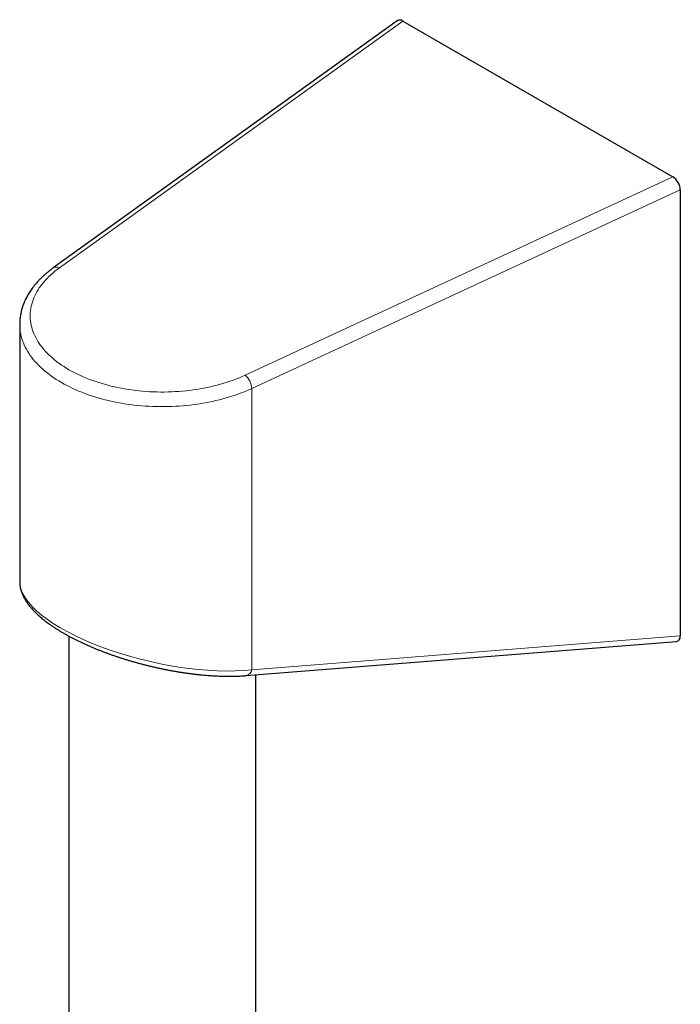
# Model space of a CAD drawing. Header units: millimetres. Extents: x 8 to 969, y 12 to 960.
# Tile 337 of 350: x 847 to 910, y 576 to 669. Entities that reach past the tile are written whole.
import ezdxf

# ---------------------------------------------------------------- set-up
doc = ezdxf.new("R2010")
doc.units = ezdxf.units.MM

msp = doc.modelspace()

# ---------------------------------------------------------------- linework, layer by layer
at = {"color": 7, "linetype": 'Continuous', "lineweight": 30}
for p, q in [((883.044, 669.391), (850.307, 645.866)), ((883.576, 669.359), (909.261, 654.532)), ((909.972, 653.305), (909.972, 610.866)), ((847.119, 640.507), (847.119, 640.51)), ((847.119, 640.507), (847.119, 616.005)), ((851.796, 610.841), (851.796, 376.579)), ((868.651, 607.079), (909.615, 610.334)), ((869.596, 376.701), (869.596, 607.154))]:
    msp.add_line(p, q, dxfattribs=at)
at = {"color": 252, "linetype": 'Continuous', "lineweight": 0}
for p, q in [((883.576, 669.359), (850.891, 645.87)), ((868.572, 635.663), (909.261, 654.532)), ((909.972, 653.305), (869.198, 634.396)), ((869.198, 634.396), (869.198, 607.626)), ((869.198, 607.626), (909.972, 610.866))]:
    msp.add_line(p, q, dxfattribs=at)
at = {"color": 252, "linetype": 'Continuous', "lineweight": 0, "flags": 128}
for points in [[(850.891, 645.87), (850.677, 645.712), (850.471, 645.551), (850.273, 645.387), (850.083, 645.219), (849.901, 645.049), (849.727, 644.875), (849.561, 644.699), (849.404, 644.521), (849.256, 644.34), (849.116, 644.156), (848.985, 643.971), (848.863, 643.783), (848.75, 643.594), (848.646, 643.403), (848.551, 643.21), (848.466, 643.016), (848.39, 642.821), (848.323, 642.624), (848.265, 642.427), (848.217, 642.228), (848.179, 642.029), (848.15, 641.83), (848.13, 641.63), (848.12, 641.43), (848.12, 641.229), (848.129, 641.029), (848.148, 640.829), (848.177, 640.629), (848.215, 640.43), (848.262, 640.232), (848.319, 640.034), (848.385, 639.838), (848.461, 639.642), (848.546, 639.448), (848.64, 639.255), (848.743, 639.064), (848.856, 638.875), (848.977, 638.687), (849.108, 638.502), (849.247, 638.318), (849.395, 638.137), (849.552, 637.958), (849.717, 637.782), (849.89, 637.608), (850.072, 637.438), (850.261, 637.27), (850.459, 637.106), (850.664, 636.944), (850.877, 636.786), (851.098, 636.631), (851.326, 636.48), (851.561, 636.333), (851.803, 636.189), (852.051, 636.05), (852.307, 635.914), (852.568, 635.783), (852.836, 635.655), (853.11, 635.532), (853.389, 635.414), (853.675, 635.3), (853.965, 635.19), (854.261, 635.085), (854.561, 634.985), (854.866, 634.89), (855.176, 634.8), (855.49, 634.714), (855.808, 634.634), (856.129, 634.558), (856.454, 634.488), (856.782, 634.423), (857.113, 634.364), (857.447, 634.309), (857.784, 634.26), (858.122, 634.217), (858.463, 634.178), (858.805, 634.145), (859.149, 634.118), (859.494, 634.096), (859.84, 634.08), (860.186, 634.069), (860.533, 634.064), (860.88, 634.064), (861.227, 634.069), (861.573, 634.081), (861.919, 634.097), (862.263, 634.12), (862.607, 634.147), (862.949, 634.181), (863.29, 634.219), (863.628, 634.263), (863.964, 634.313), (864.298, 634.367), (864.629, 634.427), (864.957, 634.493), (865.282, 634.563), (865.603, 634.639), (865.921, 634.719), (866.234, 634.805), (866.544, 634.896), (866.849, 634.991), (867.149, 635.092), (867.444, 635.197), (867.734, 635.307), (868.019, 635.421), (868.298, 635.54), (868.572, 635.663)], [(869.198, 634.396), (868.914, 634.268), (868.623, 634.144), (868.328, 634.025), (868.027, 633.91), (867.72, 633.8), (867.409, 633.694), (867.093, 633.594), (866.772, 633.498), (866.447, 633.407), (866.119, 633.322), (865.786, 633.241), (865.449, 633.165), (865.11, 633.095), (864.767, 633.03), (864.421, 632.97), (864.073, 632.916), (863.722, 632.866), (863.369, 632.823), (863.014, 632.784), (862.658, 632.751), (862.3, 632.724), (861.941, 632.702), (861.582, 632.686), (861.221, 632.675), (860.86, 632.67), (860.499, 632.67), (860.139, 632.676), (859.778, 632.687), (859.419, 632.704), (859.06, 632.726), (858.702, 632.754), (858.346, 632.787), (857.991, 632.826), (857.638, 632.87), (857.288, 632.92), (856.94, 632.975), (856.594, 633.035), (856.252, 633.101), (855.912, 633.172), (855.576, 633.248), (855.244, 633.329), (854.915, 633.415), (854.591, 633.506), (854.271, 633.602), (853.955, 633.703), (853.644, 633.809), (853.338, 633.92), (853.037, 634.035), (852.742, 634.155), (852.453, 634.279), (852.169, 634.408), (851.891, 634.541), (851.619, 634.678), (851.354, 634.819), (851.096, 634.965), (850.844, 635.114), (850.599, 635.267), (850.361, 635.424), (850.131, 635.584), (849.908, 635.748), (849.693, 635.915), (849.485, 636.086), (849.285, 636.259), (849.094, 636.436), (848.911, 636.615), (848.736, 636.798), (848.569, 636.982), (848.411, 637.17), (848.262, 637.359), (848.121, 637.551), (847.99, 637.745), (847.867, 637.941), (847.753, 638.139), (847.649, 638.339), (847.554, 638.54), (847.468, 638.742), (847.391, 638.945), (847.324, 639.15), (847.266, 639.356), (847.218, 639.562), (847.179, 639.769), (847.15, 639.977), (847.13, 640.185), (847.12, 640.393), (847.119, 640.507)]]:
    msp.add_lwpolyline(points, dxfattribs=at)
at = {"color": 252, "linetype": 'Continuous', "lineweight": 0}
for centre, radius, start, end in [((850.603, 645.377), 0.571, 59.72613, 121.15032), ((867.493, 634.341), 1.706, 1.84753, 50.7726), ((868.537, 607.741), 0.671, 279.81428, 350.16063)]:
    msp.add_arc(centre, radius, start, end, dxfattribs=at)
at = {"color": 7, "linetype": 'Continuous', "lineweight": 30}
for centre, major_axis, ratio, start_param, end_param in [((883.576, 668.543), (-0.506, 0.866), 0.577362, 5.491955, 6.337827), ((909.261, 653.716), (-0.506, 0.866), 0.577362, 3.921158, 5.491955), ((909.261, 611.309), (-0.485, 0.938), 0.554362, 2.912747, 3.961965)]:
    msp.add_ellipse(centre, major_axis=major_axis, ratio=ratio, start_param=start_param, end_param=end_param, dxfattribs=at)
at = {"color": 252, "linetype": 'Continuous', "lineweight": 0}
msp.add_ellipse((860.696, 613.325), major_axis=(13.53, -3.099), ratio=0.363453, start_param=3.224641, end_param=5.47219, dxfattribs=at)
at = {"color": 7, "linetype": 'Continuous', "lineweight": 30}
for points, knots in [([(850.307, 645.866), (850.268, 645.837), (850.154, 645.755), (849.972, 645.616), (849.762, 645.448), (849.56, 645.277), (849.365, 645.102), (849.177, 644.924), (848.996, 644.743), (848.823, 644.559), (848.658, 644.372), (848.501, 644.183), (848.352, 643.99), (848.211, 643.796), (848.079, 643.599), (847.954, 643.4), (847.839, 643.199), (847.731, 642.997), (847.633, 642.793), (847.543, 642.588), (847.461, 642.381), (847.389, 642.174), (847.324, 641.966), (847.269, 641.756), (847.222, 641.547), (847.184, 641.337), (847.155, 641.126), (847.134, 640.916), (847.121, 640.71), (847.12, 640.575), (847.119, 640.511)], [0, 0, 0, 0, 0.020014, 0.057575, 0.095126, 0.132647, 0.170131, 0.207567, 0.244944, 0.282253, 0.319481, 0.356616, 0.393647, 0.430564, 0.467354, 0.504011, 0.540525, 0.576891, 0.613104, 0.649164, 0.685071, 0.72083, 0.756446, 0.791928, 0.827287, 0.862537, 0.897692, 0.932771, 0.96779, 1, 1, 1, 1]), ([(847.12, 616.004), (847.12, 615.967), (847.12, 615.88), (847.131, 615.743), (847.149, 615.591), (847.177, 615.438), (847.212, 615.284), (847.257, 615.129), (847.31, 614.972), (847.373, 614.815), (847.444, 614.656), (847.524, 614.497), (847.614, 614.337), (847.712, 614.176), (847.82, 614.016), (847.936, 613.855), (848.061, 613.695), (848.194, 613.535), (848.335, 613.376), (848.483, 613.219), (848.639, 613.062), (848.802, 612.907), (848.971, 612.753), (849.148, 612.601), (849.33, 612.449), (849.519, 612.3), (849.715, 612.151), (849.916, 612.004), (850.123, 611.858), (850.336, 611.714), (850.555, 611.57), (850.779, 611.429), (851.009, 611.288), (851.243, 611.149), (851.484, 611.012), (851.729, 610.876), (851.979, 610.741), (852.234, 610.608), (852.494, 610.477), (852.758, 610.347), (853.027, 610.219), (853.301, 610.092), (853.578, 609.968), (853.86, 609.845), (854.145, 609.724), (854.434, 609.605), (854.727, 609.488), (855.023, 609.372), (855.323, 609.259), (855.626, 609.148), (855.932, 609.04), (856.241, 608.933), (856.552, 608.829), (856.866, 608.727), (857.182, 608.628), (857.501, 608.531), (857.821, 608.436), (858.144, 608.344), (858.468, 608.255), (858.794, 608.168), (859.12, 608.084), (859.448, 608.003), (859.777, 607.925), (860.107, 607.85), (860.437, 607.777), (860.768, 607.708), (861.099, 607.642), (861.43, 607.578), (861.76, 607.518), (862.09, 607.461), (862.42, 607.408), (862.749, 607.357), (863.076, 607.31), (863.403, 607.267), (863.728, 607.226), (864.052, 607.19), (864.373, 607.156), (864.693, 607.126), (865.011, 607.1), (865.326, 607.077), (865.638, 607.058), (865.948, 607.043), (866.255, 607.031), (866.559, 607.023), (866.86, 607.019), (867.157, 607.018), (867.45, 607.022), (867.74, 607.029), (868.026, 607.04), (868.303, 607.055), (868.51, 607.068), (868.624, 607.077), (868.651, 607.079)], [0, 0, 0, 0, 0.0070786, 0.0167845, 0.0265956, 0.0365339, 0.0466181, 0.0568641, 0.067283, 0.0778812, 0.0886581, 0.0996066, 0.1107128, 0.1219567, 0.1333139, 0.1447576, 0.1562611, 0.167799, 0.179349, 0.1908889, 0.202406, 0.2138915, 0.2253396, 0.2367469, 0.2481121, 0.2594349, 0.2707166, 0.2819588, 0.2931637, 0.304334, 0.3154722, 0.3265812, 0.337664, 0.3487233, 0.3597621, 0.370783, 0.3817888, 0.3927821, 0.4037654, 0.4147412, 0.4257117, 0.4366794, 0.4476463, 0.4586141, 0.4695847, 0.4805601, 0.4915418, 0.5025319, 0.513532, 0.5245438, 0.5355688, 0.5466085, 0.5576643, 0.5687376, 0.5798296, 0.5909415, 0.6020743, 0.6132293, 0.6244073, 0.6356093, 0.6468362, 0.6580884, 0.669367, 0.6806724, 0.6920054, 0.7033664, 0.7147558, 0.726174, 0.7376214, 0.7490983, 0.7606046, 0.7721412, 0.7837074, 0.7953039, 0.8069304, 0.818587, 0.8302741, 0.841991, 0.8537383, 0.8655153, 0.8773226, 0.8891594, 0.9010264, 0.9129232, 0.9248498, 0.9368063, 0.9487925, 0.9608085, 0.972855, 0.9849314, 0.9964192, 1, 1, 1, 1])]:
    msp.add_open_spline(points, degree=3, knots=knots, dxfattribs=at)

doc.saveas('drawing.dxf')
